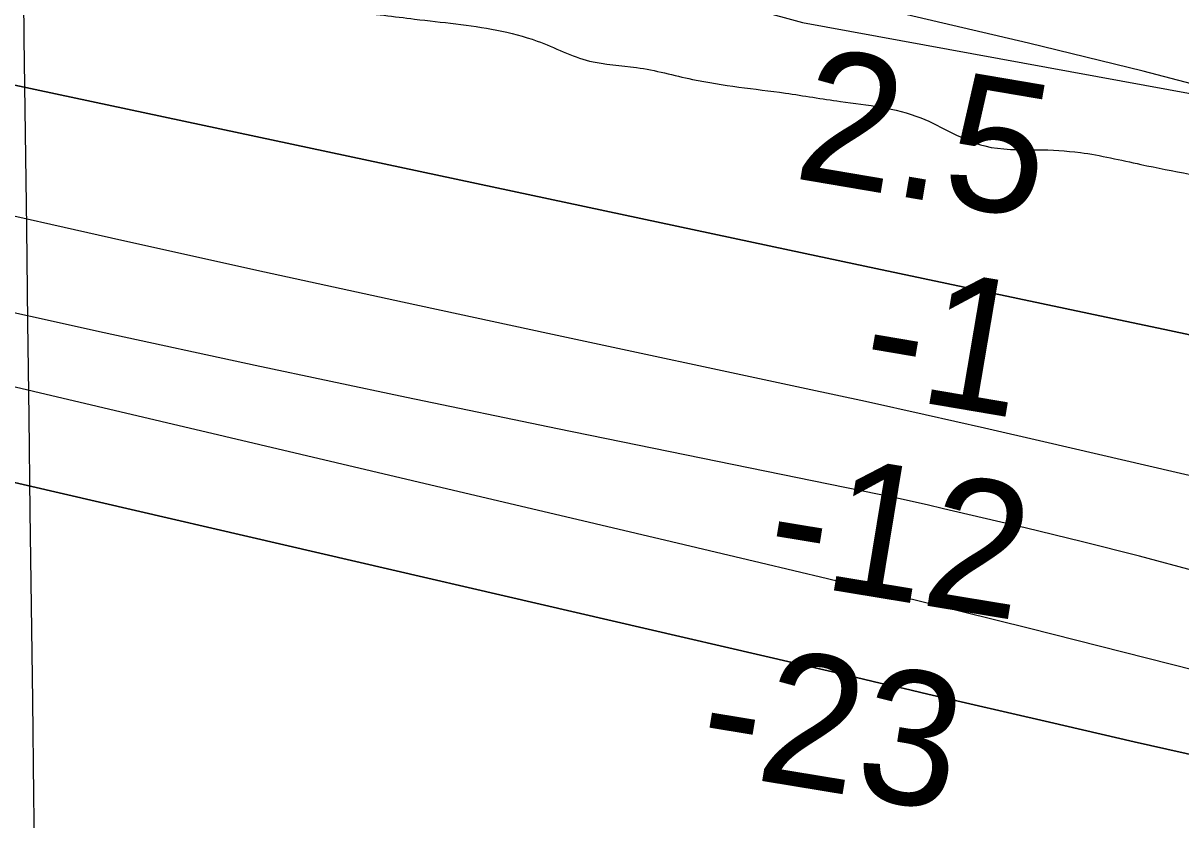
# Model space of a CAD drawing. Extents: x 3734862 to 3772949, y 391520 to 417239.
# Drawn here: x 3746884 to 3747464, y 406126 to 406525 of the extents above; entities that cross this region are included whole.
import ezdxf

# ---------------------------------------------------------------- set-up
doc = ezdxf.new("R2010")
doc.units = 0
for name, color, linetype in [('V-GRID-MAJR', 7, 'Continuous'), ('V-RIVR-EDGE', 7, 'Continuous'), ('V-RIVR-RANG', 7, 'Continuous'), ('V-RRAP-FSHR', 7, 'Continuous'), ('V-SITE-VEGE', 7, 'Continuous'), ('V-TOPO-DPTH', 7, 'Continuous'), ('V-TOPO-MINR', 7, 'Continuous'), ('V-TOPO-WATR', 7, 'Continuous')]:
    doc.layers.add(name, color=color, linetype=linetype)

msp = doc.modelspace()

# ---------------------------------------------------------------- linework, layer by layer
at = {"layer": 'V-GRID-MAJR'}
msp.add_spline([(3747006.7490000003, 396956.275), (3746929.2090000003, 403013.981), (3746851.637, 409074.29000000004), (3746774.0640000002, 415134.602), (3746774.031, 415137.2)], degree=3, dxfattribs=at)
at = {"layer": 'V-RIVR-EDGE'}
msp.add_spline([(3746931.657342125, 406550.36342278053), (3746966.4510081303, 406541.2342088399), (3747000.343715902, 406533.4636995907), (3747028.37180976, 406531.13359936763), (3747049.1698767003, 406530.63001276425), (3747079.9086716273, 406527.3888918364), (3747121.0414687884, 406521.8612747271), (3747141.3750809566, 406516.3850880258), (3747167.5755431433, 406506.37280468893), (3747191.0798389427, 406503.1495725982), (3747219.098988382, 406497.2022228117), (3747265.654305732, 406490.3047204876), (3747293.2257711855, 406486.1671135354), (3747333.447547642, 406477.92879535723), (3747365.5159778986, 406463.83257158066), (3747391.736565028, 406461.95909976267), (3747413.436708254, 406460.5489646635), (3747443.716638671, 406454.59602461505), (3747492.524910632, 406444.527838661), (3747522.3470945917, 406436.3152356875), (3747568.8945855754, 406426.25263999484), (3747592.4022355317, 406424.38587649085), (3747623.128731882, 406416.1710374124), (3747654.3163288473, 406411.5723298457), (3747685.5005716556, 406405.61715369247), (3747720.3043001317, 406400.5573455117), (3747756.456670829, 406392.32908980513), (3747788.992910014, 406384.56193471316), (3747817.0154136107, 406379.9710535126), (3747892.9351684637, 406362.6012852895), (3747922.323085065, 406361.6242994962), (3747961.1917470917, 406354.7458040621), (3747996.4330970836, 406343.8068472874), (3748029.41925636, 406335.1342617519), (3748075.057962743, 406323.2652773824), (3748106.683181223, 406312.78742122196), (3748130.626216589, 406304.13719673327), (3748172.6476734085, 406292.2771567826), (3748240.4342070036, 406277.1882944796), (3748299.640953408, 406266.6422371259), (3748356.5880368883, 406256.55392622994), (3748411.7332039, 406249.1830247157), (3748447.9023453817, 406247.73711194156), (3748494.4576627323, 406240.8396096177), (3748519.7538125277, 406230.82956238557), (3748547.3152155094, 406222.6225496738), (3748571.2750216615, 406220.75466811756), (3748597.477719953, 406211.64669717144), (3748627.763240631, 406207.9545381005), (3748668.442763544, 406201.97588284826), (3748718.60191383, 406189.6435617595), (3748775.540052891, 406175.93800129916), (3748839.2650070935, 406164.0242948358), (3748879.0256829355, 406152.1698451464), (3748973.460362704, 406125.25895667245), (3749053.43722474, 406102.9054078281), (3749137.941238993, 406082.8014594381), (3749198.9476657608, 406068.6336803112), (3749235.999876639, 406058.5945637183), (3749301.9677229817, 406039.44076786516), (3749348.9595437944, 406026.211960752), (3749388.7369904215, 406021.1398539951), (3749433.492627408, 406017.8640734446), (3749464.251547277, 406022.7617640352), (3749481.8889930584, 406024.0746285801), (3749498.618772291, 406024.03326064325), (3749517.5959158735, 406018.56042809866), (3749535.655330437, 406007.6639573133), (3749563.615223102, 405977.7523291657), (3749586.142533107, 405945.14118047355), (3749596.0463653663, 405927.48249169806), (3749604.152753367, 405914.3498370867), (3749617.2473941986, 405907.0829144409), (3749630.3520975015, 405903.88539755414), (3749645.278842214, 405906.109282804), (3749665.633697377, 405909.2240638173), (3749678.7451089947, 405908.7394841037), (3749695.0149056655, 405905.53414085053), (3749706.302039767, 405898.72384661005), (3749720.7408506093, 405886.4798516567), (3749732.4600159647, 405871.5296278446), (3749738.7488347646, 405854.7841958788), (3749753.196590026, 405846.1574504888), (3749773.9857125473, 405842.03661432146), (3749792.071960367, 405841.99189222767), (3749813.315475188, 405838.77425039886), (3749847.6681655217, 405834.16771646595), (3749885.628042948, 405825.48283235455), (3749900.0992773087, 405826.35136707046), (3749915.4748240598, 405827.21766568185), (3749934.462030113, 405825.8142388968), (3749947.557788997, 405818.9994724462), (3749970.568560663, 405799.04757917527), (3749987.2614441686, 405784.0850567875), (3750009.8435387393, 405773.6295616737), (3750059.547178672, 405759.9418900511), (3750106.9889195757, 405745.8076524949), (3750153.9729140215, 405729.41375201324), (3750199.5903774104, 405708.9537999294), (3750231.654335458, 405693.0489513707), (3750274.576750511, 405679.83020672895), (3750310.7324753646, 405672.9584196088), (3750392.053507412, 405645.6277984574), (3750475.1753378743, 405615.127611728), (3750529.845987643, 405598.71470435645), (3750581.3582523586, 405585.02256052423), (3750627.003667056, 405575.8665133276), (3750680.784539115, 405565.333872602), (3750753.5470269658, 405551.1370241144), (3750814.5646342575, 405541.49080694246), (3750862.020909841, 405533.23459992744), (3750908.5616925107, 405520.4590670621), (3750940.184674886, 405509.07689851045), (3751006.1592295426, 405492.63603983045), (3751057.6815567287, 405483.0133017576), (3751104.2312838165, 405473.85501845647), (3751120.9454103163, 405467.4834637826), (3751139.013769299, 405460.2042425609), (3751152.125180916, 405459.7196628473), (3751173.3877026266, 405464.188676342), (3751184.7128505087, 405472.7516927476), (3751191.5343252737, 405488.5603888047), (3751201.4974143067, 405494.86597838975), (3751211.4459686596, 405495.2935374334), (3751247.586040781, 405482.0915635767), (3751275.1563881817, 405477.5018004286), (3751308.6014119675, 405471.541034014), (3751332.112416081, 405471.03073909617), (3751351.5719032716, 405477.7650057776), (3751362.908231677, 405490.84958413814), (3751371.5517478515, 405512.07968233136), (3751377.447667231, 405519.29964677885), (3751384.684402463, 405520.1860703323), (3751391.4667453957, 405520.169299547), (3751395.5126720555, 405510.66395697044), (3751412.945514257, 405429.2322377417), (3751420.1196385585, 405404.79791434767), (3751435.8959110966, 405384.86390991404), (3751452.151173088, 405375.7805361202), (3751476.1020348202, 405370.295405), (3751504.5856390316, 405369.3206553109), (3751526.748000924, 405371.9788079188), (3751559.3233719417, 405380.03711966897), (3751595.981565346, 405393.5112432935), (3751605.9379460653, 405397.1038957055), (3751625.8261103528, 405394.3417642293), (3751637.1210708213, 405390.69656335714), (3751648.4249757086, 405390.6686120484), (3751658.8312765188, 405393.3558340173), (3751667.435660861, 405398.7604653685), (3751681.4871625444, 405412.74264780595), (3751695.0853899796, 405426.2737921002), (3751707.7468815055, 405426.6946428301), (3751725.8264210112, 405423.9369835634), (3751730.782250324, 405416.6901858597), (3751734.3480694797, 405395.8820564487), (3751740.1802598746, 405377.329117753), (3751752.804855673, 405362.82881403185), (3751765.8827257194, 405348.7795484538), (3751785.746292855, 405336.0699806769), (3751805.1767106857, 405331.0481862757), (3751839.5215746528, 405323.27655897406), (3751857.599996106, 405320.06674351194), (3751872.956535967, 405313.24638679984), (3751892.36459275, 405299.18146848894), (3751914.0490832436, 405291.4411466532), (3751951.110238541, 405285.01927962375), (3751975.057746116, 405278.1776799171), (3752049.1699942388, 405261.26454009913), (3752097.9704398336, 405248.03126077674), (3752154.454186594, 405233.4225059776), (3752210.9513499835, 405224.239625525), (3752273.775345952, 405213.6846237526), (3752378.183177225, 405197.14873062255), (3752467.660909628, 405177.0324836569), (3752558.9539751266, 405159.6247016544), (3752595.5573839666, 405150.9431717), (3752628.093623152, 405143.1760166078), (3752650.242568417, 405140.40829486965), (3752661.553181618, 405143.0932807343), (3752673.331603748, 405152.10733528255), (3752681.02720349, 405155.7055779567), (3752696.4049863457, 405157.4761889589), (3752729.388909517, 405147.89929103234), (3752742.03474831, 405141.9899550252), (3752754.6872954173, 405138.7935561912), (3752779.5469417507, 405135.11481374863), (3752815.253864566, 405129.6006132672), (3752862.2635742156, 405123.60630528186), (3752908.376797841, 405120.7793267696), (3752951.329400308, 405119.76879940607), (3753012.7969276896, 405109.2171517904), (3753057.542502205, 405101.87196548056), (3753115.3905439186, 405090.4249498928), (3753167.356082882, 405077.18384420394), (3753182.260466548, 405070.3646055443), (3753206.6523039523, 405060.3567944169), (3753226.534877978, 405055.3338819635), (3753255.457221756, 405048.93213987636), (3753304.7019971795, 405032.5326491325), (3753353.4968525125, 405017.0385888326), (3753421.7288339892, 404999.2356713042), (3753465.116821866, 404991.4416829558), (3753522.9648635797, 404979.9946673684), (3753594.820802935, 404964.8957425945), (3753636.39569382, 404955.2976016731), (3753690.178801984, 404945.66927333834), (3753739.4548828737, 404941.9301560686), (3753767.9440773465, 404943.21618735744), (3753785.118186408, 404940.00860799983), (3753815.8424466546, 404930.88945653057), (3753841.6041692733, 404926.3041655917), (3753859.240497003, 404927.16487394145), (3753877.7844912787, 404929.37981477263), (3753891.8024513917, 404929.79731134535), (3753901.746533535, 404928.41624560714), (3753903.9905437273, 404921.62831241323), (3753905.3224151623, 404911.6775219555), (3753917.047170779, 404898.98807912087), (3753933.3091410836, 404892.6176424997), (3753947.3203928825, 404890.3222018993), (3753960.4362767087, 404891.6462469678), (3753976.2673338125, 404893.86789611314), (3754002.040236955, 404893.8041671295), (3754049.4953944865, 404885.09580391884), (3754089.7171709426, 404876.8574857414), (3754120.4615561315, 404875.87714579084), (3754150.7437226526, 404870.82851813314), (3754176.499855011, 404863.9824462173), (3754209.938170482, 404855.3087426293), (3754242.484472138, 404851.6109932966), (3754266.9053789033, 404853.3592432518), (3754292.2216536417, 404851.48800753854), (3754310.745522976, 404845.56413685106), (3754338.7456655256, 404831.9301317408), (3754383.474469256, 404817.80260249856), (3754438.603983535, 404804.10151424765), (3754489.6763906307, 404795.38420661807), (3754530.815896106, 404792.5695266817), (3754550.254140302, 404790.7128256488), (3754575.074654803, 404771.208616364), (3754599.014336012, 404761.20192328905), (3754636.0620746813, 404749.35418191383), (3754674.4763444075, 404741.57249214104), (3754712.4440482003, 404736.05270139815), (3754756.735230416, 404727.80432074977), (3754793.3542919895, 404725.45297753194), (3754829.0813397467, 404728.07758856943), (3754852.149132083, 404731.185661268), (3754868.425637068, 404730.69325518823), (3754889.6613255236, 404724.31051999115), (3754915.878558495, 404721.08057958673), (3754948.8758982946, 404716.9295560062), (3755000.4105240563, 404712.2805360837), (3755032.050277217, 404707.6807104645), (3755059.6027357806, 404695.8564481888), (3755083.5569516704, 404691.727785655), (3755098.013651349, 404686.71828982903), (3755130.092144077, 404676.69147181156), (3755182.0409122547, 404656.6680231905), (3755242.139672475, 404641.1460115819), (3755310.836108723, 404628.3156941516), (3755363.242623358, 404610.5519084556), (3755405.7061739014, 404594.6213446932), (3755426.042022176, 404590.04947038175), (3755447.7444015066, 404589.54364767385), (3755470.3499751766, 404588.5834326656), (3755506.5034639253, 404580.80733315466), (3755557.5400933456, 404557.62102726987), (3755580.5765802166, 404548.0687264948), (3755586.9067669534, 404548.0530737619), (3755593.6958181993, 404550.74924014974), (3755601.3813554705, 404550.27807706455), (3755602.7199352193, 404543.04022377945), (3755611.296368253, 404537.14095024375), (3755640.201941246, 404523.95686522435), (3755702.07690273, 404495.317851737)], degree=3, dxfattribs=at)
at = {"layer": 'V-RRAP-FSHR'}
msp.add_lwpolyline([(3742367.6717602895, 407964.03391135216), (3744035.923409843, 407366.7900067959), (3745769.795027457, 406946.2127264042), (3746228.760019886, 406810.1436062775), (3747274.1821008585, 406525.63749401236), (3748829.568470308, 406241.1293337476), (3749734.751703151, 405944.253301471), (3750537.9424878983, 405672.1150612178), (3750818.4201841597, 405622.6374291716)], dxfattribs=at)
at = {"layer": 'V-SITE-VEGE'}
msp.add_lwpolyline([(3747486.971, 406490.293), (3747444.828, 406501.248), (3747387.416, 406515.397), (3747326.705, 406529.564), (3747252.973, 406544.13300000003), (3747218.802, 406552.102), (3747161.563, 406565.729), (3747107.2660000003, 406577.954), (3747060.944, 406586.498), (3747007.156, 406595.59500000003), (3746905.847, 406617.408), (3746856.775, 406632.389), (3746802.157, 406649.652), (3746706.409, 406672.481), (3746606.972, 406685.953), (3746559.098, 406697.108), (3746499.272, 406715.09), (3746459.031, 406724.82), (3746407.503, 406734.255), (3746342.256, 406743.403)], dxfattribs=at)
at = {"layer": 'V-TOPO-DPTH'}
for points in [[(3744706.3605241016, 407139.32844470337), (3745334.7133468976, 406929.1916628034), (3745344.04703642, 406926.0736454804), (3745353.3820851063, 406922.9597071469), (3745362.719172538, 406919.85188729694), (3745372.057619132, 406916.74814643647), (3745568.542645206, 406851.515561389), (3745646.008931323, 406826.1797055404), (3745723.620979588, 406801.30573144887), (3745801.451671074, 406777.124579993), (3745879.428124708, 406753.4053102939), (3745964.880532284, 406727.82752670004), (3746000.2942056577, 406717.4370008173), (3746035.7799683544, 406707.30424027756), (3746071.3738650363, 406697.5581277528), (3746107.039851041, 406688.06978057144), (3746725.1, 406527.24), (3747275.5018528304, 406410.0703187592), (3747311.0586388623, 406402.5114149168), (3747346.6182454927, 406394.9658219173), (3747382.18208302, 406387.44019518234), (3747417.7487411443, 406379.92787929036), (3747458.017426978, 406371.4342189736), (3747513.6981286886, 406359.5819457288)], [(3747471.629567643, 406250.77617954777), (3747443.1289090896, 406258.3809879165), (3747414.528045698, 406265.5998009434), (3747385.86037908, 406272.56128374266), (3747344.9324591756, 406282.2074533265), (3747336.6704564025, 406284.1156172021), (3747328.397559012, 406285.97425058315), (3747320.1083196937, 406287.75858822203), (3747311.808185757, 406289.4933953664), (3747151.556442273, 406322.2379446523), (3747075.7972769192, 406337.93239332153), (3747000.096670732, 406353.90076576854), (3746924.4839032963, 406370.2800238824), (3746848.929695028, 406386.9332057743), (3746707.668446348, 406418.47158936), (3746702.79599441, 406419.5905117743), (3746697.933152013, 406420.7487213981), (3746693.0847239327, 406421.965861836), (3746688.245905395, 406423.2222894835), (3746581.998904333, 406451.4992776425), (3746524.122387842, 406467.201021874), (3746466.350639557, 406483.272483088), (3746408.736043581, 406499.89851977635), (3746351.22621581, 406516.89427344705)], [(3747471.629567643, 406250.77617954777), (3747443.1289090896, 406258.3809879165), (3747414.528045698, 406265.5998009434), (3747385.86037908, 406272.56128374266), (3747344.9324591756, 406282.2074533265), (3747336.6704564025, 406284.1156172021), (3747328.397559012, 406285.97425058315), (3747320.1083196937, 406287.75858822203), (3747311.808185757, 406289.4933953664), (3747151.556442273, 406322.2379446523), (3747075.7972769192, 406337.93239332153), (3747000.096670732, 406353.90076576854), (3746924.4839032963, 406370.2800238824), (3746848.929695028, 406386.9332057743), (3746707.668446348, 406418.47158936), (3746702.79599441, 406419.5905117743), (3746697.933152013, 406420.7487213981), (3746693.0847239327, 406421.965861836), (3746688.245905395, 406423.2222894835), (3746581.998904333, 406451.4992776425), (3746524.122387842, 406467.201021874), (3746466.350639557, 406483.272483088), (3746408.736043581, 406499.89851977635), (3746351.22621581, 406516.89427344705)], [(3746043.963832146, 406491.0965097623), (3746559.743244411, 406371.13088829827), (3746579.4825224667, 406366.49714035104), (3746599.208909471, 406361.80963215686), (3746618.9159599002, 406357.041483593), (3746638.6101192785, 406352.2195747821), (3746645.5673823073, 406350.5010737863), (3746661.7762759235, 406346.5105145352), (3746677.9892154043, 406342.5365162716), (3746694.2082236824, 406338.58735948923), (3746710.4312778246, 406334.65476369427), (3746726.6630028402, 406330.75842898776), (3746742.902242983, 406326.8938806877), (3746759.152755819, 406323.077011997), (3746775.410783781, 406319.29192971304), (3747289.294887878, 406200.4477118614), (3747301.2386511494, 406197.6837501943), (3747313.181895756, 406194.9175505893), (3747325.124362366, 406192.1479940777), (3747337.0663103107, 406189.37619962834), (3747397.963945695, 406175.23249005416), (3747440.3855222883, 406165.52859997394), (3747482.848694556, 406156.0132740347)], [(3746043.963832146, 406491.0965097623), (3746559.743244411, 406371.13088829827), (3746579.4825224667, 406366.49714035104), (3746599.208909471, 406361.80963215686), (3746618.9159599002, 406357.041483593), (3746638.6101192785, 406352.2195747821), (3746645.5673823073, 406350.5010737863), (3746661.7762759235, 406346.5105145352), (3746677.9892154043, 406342.5365162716), (3746694.2082236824, 406338.58735948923), (3746710.4312778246, 406334.65476369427), (3746726.6630028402, 406330.75842898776), (3746742.902242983, 406326.8938806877), (3746759.152755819, 406323.077011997), (3746775.410783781, 406319.29192971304), (3747289.294887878, 406200.4477118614), (3747301.2386511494, 406197.6837501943), (3747313.181895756, 406194.9175505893), (3747325.124362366, 406192.1479940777), (3747337.0663103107, 406189.37619962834), (3747397.963945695, 406175.23249005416), (3747440.3855222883, 406165.52859997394), (3747482.848694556, 406156.0132740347)]]:
    msp.add_lwpolyline(points, dxfattribs=at)
at = {"layer": 'V-TOPO-MINR'}
for points in [[(3747607.645999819, 406266.5023278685), (3747395.092985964, 406315.75606983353), (3747365.36961604, 406322.5640938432), (3747335.623758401, 406329.2711895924), (3747305.8441691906, 406335.82689295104), (3747276.042092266, 406342.2816680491), (3747146.7440043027, 406369.94200795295), (3747073.8099153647, 406385.67269571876), (3747000.91168606, 406401.56653939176), (3746928.0672462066, 406417.705116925), (3746855.258665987, 406434.00685036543), (3746770.4855919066, 406453.1369619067), (3746740.1212072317, 406460.12392268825), (3746709.797833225, 406467.2814059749), (3746679.5359752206, 406474.6946730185), (3746649.3151278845, 406482.2784625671), (3746540.544883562, 406510.06254431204), (3746456.0827030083, 406532.08034639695), (3746371.771189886, 406554.65010317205)], [(3747588.135280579, 406171.47392010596), (3747387.9301553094, 406222.1932656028), (3747354.2412492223, 406230.63620714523), (3747320.5242180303, 406238.9640126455), (3747286.7649991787, 406247.11911408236), (3747252.9776552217, 406255.1590794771), (3747208.6010054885, 406265.5989131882), (3747152.6045226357, 406278.7736325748), (3747096.6084145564, 406291.94994450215), (3747040.6128686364, 406305.1286452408), (3746984.6176974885, 406318.30893852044), (3746732.2840048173, 406377.70959916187), (3746710.9289942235, 406382.83835004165), (3746689.606143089, 406388.09506569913), (3746668.331531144, 406393.5437285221), (3746647.089078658, 406399.1203561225), (3746192.3308794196, 406520.6977990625)], [(3747471.629567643, 406250.77617954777), (3747443.1289090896, 406258.3809879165), (3747414.528045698, 406265.5998009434), (3747385.86037908, 406272.56128374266), (3747344.9324591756, 406282.2074533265), (3747336.6704564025, 406284.1156172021), (3747328.397559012, 406285.97425058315), (3747320.1083196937, 406287.75858822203), (3747311.808185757, 406289.4933953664), (3747151.556442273, 406322.2379446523), (3747075.7972769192, 406337.93239332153), (3747000.096670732, 406353.90076576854), (3746924.4839032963, 406370.2800238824), (3746848.929695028, 406386.9332057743), (3746707.668446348, 406418.47158936), (3746702.79599441, 406419.5905117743), (3746697.933152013, 406420.7487213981), (3746693.0847239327, 406421.965861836), (3746688.245905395, 406423.2222894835), (3746581.998904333, 406451.4992776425), (3746524.122387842, 406467.201021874), (3746466.350639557, 406483.272483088), (3746408.736043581, 406499.89851977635), (3746351.22621581, 406516.89427344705)], [(3747482.848694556, 406156.0132740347), (3747440.3855222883, 406165.52859997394), (3747397.963945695, 406175.23249005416), (3747337.0663103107, 406189.37619962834), (3747325.124362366, 406192.1479940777), (3747313.181895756, 406194.9175505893), (3747301.2386511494, 406197.6837501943), (3747289.294887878, 406200.4477118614), (3746775.410783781, 406319.29192971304), (3746759.152755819, 406323.077011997), (3746742.902242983, 406326.8938806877), (3746726.6630028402, 406330.75842898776), (3746710.4312778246, 406334.65476369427), (3746694.2082236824, 406338.58735948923), (3746677.9892154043, 406342.5365162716), (3746661.7762759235, 406346.5105145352), (3746645.5673823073, 406350.5010737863), (3746638.6101192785, 406352.2195747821), (3746618.9159599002, 406357.041483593), (3746599.208909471, 406361.80963215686), (3746579.4825224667, 406366.49714035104), (3746559.743244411, 406371.13088829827), (3746043.963832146, 406491.0965097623)]]:
    msp.add_lwpolyline(points, dxfattribs=at)
at = {"layer": 'V-TOPO-WATR'}
msp.add_lwpolyline([(3747513.6981286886, 406359.5819457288), (3747458.017426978, 406371.4342189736), (3747417.7487411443, 406379.92787929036), (3747382.18208302, 406387.44019518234), (3747346.6182454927, 406394.9658219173), (3747311.0586388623, 406402.5114149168), (3747275.5018528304, 406410.0703187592), (3746725.1, 406527.24), (3746107.039851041, 406688.06978057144), (3746071.3738650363, 406697.5581277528), (3746035.7799683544, 406707.30424027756), (3746000.2942056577, 406717.4370008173), (3745964.880532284, 406727.82752670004), (3745879.428124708, 406753.4053102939), (3745801.451671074, 406777.124579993), (3745723.620979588, 406801.30573144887), (3745646.008931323, 406826.1797055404), (3745568.542645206, 406851.515561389), (3745372.057619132, 406916.74814643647), (3745362.719172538, 406919.85188729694), (3745353.3820851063, 406922.9597071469), (3745344.04703642, 406926.0736454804), (3745334.7133468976, 406929.1916628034), (3744706.3605241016, 407139.32844470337)], dxfattribs=at)

# ---------------------------------------------------------------- texts
at = {"layer": 'V-RIVR-RANG'}
for s, height, rotation, p in [('2.5', 67.00000000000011, 350.36832571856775, (3747268.7341555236, 406447.90762773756)), ('-1', 67.00000000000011, 350.36832571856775, (3747301.6607855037, 406340.89117626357)), ('-12', 66.99999999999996, 350.6528611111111, (3747253.81639495, 406247.2424912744)), ('-23', 66.99999999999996, 350.6528611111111, (3747220.1531013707, 406151.4380587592))]:
    msp.add_text(s, height=height, rotation=rotation, dxfattribs=at).set_placement(p)

doc.saveas('drawing.dxf')
